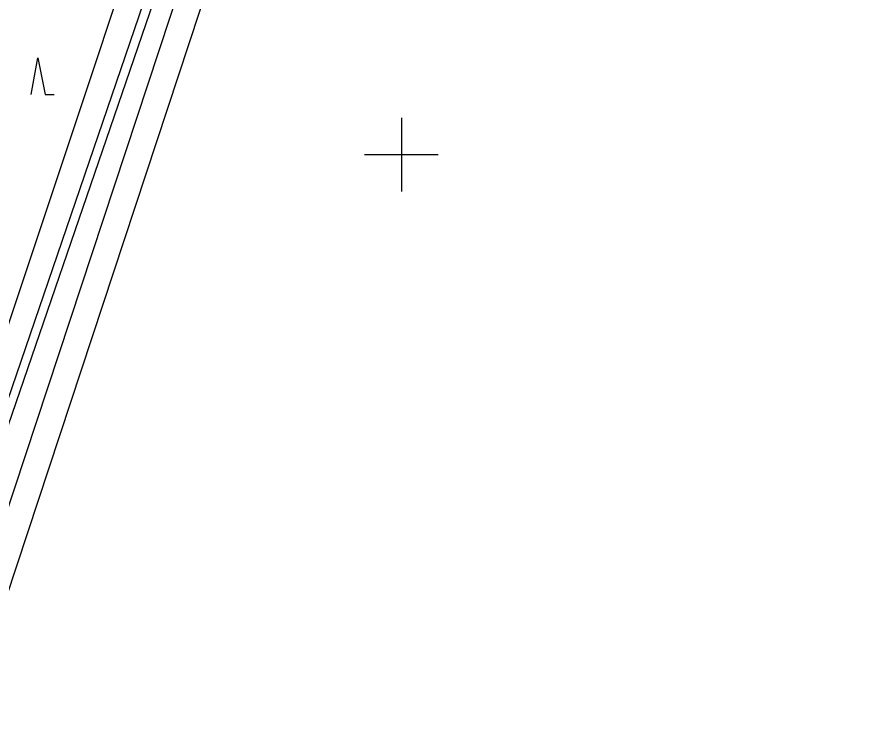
# Model space of a CAD drawing. Extents: x -567962 to -566460, y -1093720 to -1089838.
# Drawn here: x -567041.8 to -566949.6, y -1090663 to -1090585 of the extents above; entities that cross this region are included whole.
import ezdxf

# ---------------------------------------------------------------- set-up
doc = ezdxf.new("R2010")
doc.units = 0
for name, color, linetype in [('ctvercova_sit', 7, 'Continuous'), ('Doměření - kraj pole', 7, 'Continuous'), ('hrana_L', 7, 'Continuous'), ('ostatni', 7, 'Continuous'), ('Vrstva 1', 7, 'Continuous')]:
    doc.layers.add(name, color=color, linetype=linetype)

# ---------------------------------------------------------------- blocks, each defined once
blk = doc.blocks.new('3.08')
at = {"layer": 'Vrstva 1'}
blk.add_lwpolyline([(-0.07, 0), (0, 0.4), (0.08, 0), (0.18, 0)], dxfattribs=at)

msp = doc.modelspace()

# ---------------------------------------------------------------- linework, layer by layer
at = {"layer": 'ctvercova_sit'}
for points in [[(-567000, -1090596), (-567000, -1090604)], [(-566996, -1090600), (-567004, -1090600)]]:
    msp.add_lwpolyline(points, dxfattribs=at)
at = {"layer": 'Doměření - kraj pole'}
msp.add_lwpolyline([(-567047.906, -1090663.012), (-567047.627, -1090662.294), (-567014.86, -1090563.09), (-567002.362, -1090535.532), (-566955.49, -1090317.15), (-566941.63, -1090287.13), (-566940.57, -1090285.53), (-566924.46, -1090259.19), (-566900.35, -1090228.87), (-566877.72, -1090206.37), (-566851.19, -1090186.75), (-566766.44, -1090128.68), (-566717.21, -1090096.34), (-566711.98, -1090092.48)], dxfattribs=at)
at = {"layer": 'hrana_L'}
for points in [[(-567053.87, -1090661.84), (-567020.06, -1090563.34), (-567005.258, -1090534.966), (-566958.763, -1090315.674), (-566944.67, -1090284.66), (-566926.49, -1090256.26), (-566902.65, -1090226.03), (-566881.28, -1090203.14), (-566853.44, -1090182.668), (-566715.257, -1090089.634)], [(-567050.54, -1090661.95), (-567017.83, -1090562.99), (-567002.61, -1090535.52), (-566957.72, -1090316.45), (-566942.31, -1090285.07), (-566925.11, -1090257.71), (-566901.37, -1090227.4), (-566879.5, -1090205.23), (-566852.16, -1090184), (-566767.57, -1090126.99), (-566713.28, -1090090.76)], [(-567054.63, -1090661.3), (-567021.1, -1090563.26), (-567005.966, -1090534.719), (-566959.79, -1090315.95), (-566954.53, -1090301.38)], [(-567056.9, -1090661.05), (-567024.166, -1090562.867), (-567008.85, -1090532.85), (-566986.05, -1090420.46), (-566964.67, -1090335.6)]]:
    msp.add_lwpolyline(points, dxfattribs=at)

# ---------------------------------------------------------------- block references
at = {"layer": 'ostatni', "xscale": 10, "yscale": 10}
msp.add_blockref('3.08', (-567039.501, -1090593.477), dxfattribs=at)

doc.saveas('drawing.dxf')
